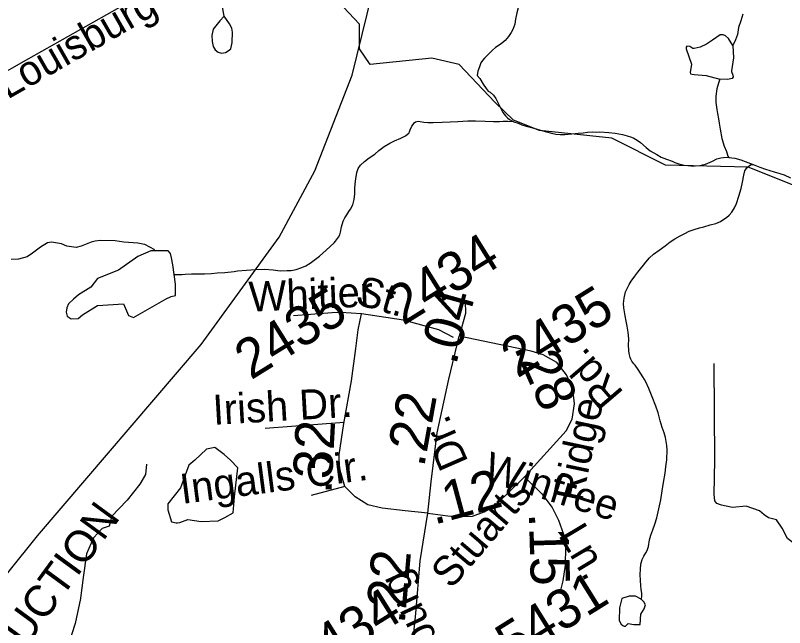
# Model space of a CAD drawing. Extents: x 2001466 to 31450019, y -30647475 to 847247.
# Drawn here: x 2167685 to 2172576, y 792595 to 796489 of the extents above; entities that cross this region are included whole.
import ezdxf

# ---------------------------------------------------------------- set-up
doc = ezdxf.new("R2010")
doc.units = 0
for name, color, linetype in [('Exist Hydrographic Creek Single Shore', 7, 'Continuous'), ('Exist Hydrographic Misc Water Feature', 7, 'Continuous'), ('Exist Hydrographic Pond Under 1500 Sq Ft', 7, 'Continuous'), ('Exist Road Non-System Type 51', 7, 'Continuous'), ('Exist Road Non-System Type 51 Label', 7, 'Continuous'), ('Exist Road Primary US Attributed', 7, 'Continuous'), ('Exist Road Primary US Label', 7, 'Continuous'), ('Exist Road Secondary Mileage Hundredths English Label', 7, 'Continuous'), ('Exist Road Secondary Type 51 Attributed', 7, 'Continuous'), ('Exist Road Secondary Type 51 Label', 7, 'Continuous'), ('Exist Road Secondary Type 51 Number Label', 7, 'Continuous'), ('Prop Road Primary Interstate Projected', 7, 'Continuous'), ('Prop Road Primary Interstate Projected Label', 7, 'Continuous')]:
    doc.layers.add(name, color=color, linetype=linetype)

msp = doc.modelspace()

# ---------------------------------------------------------------- linework, layer by layer
at = {"layer": 'Exist Hydrographic Creek Single Shore'}
msp.add_lwpolyline([(2176395.5, 795138.2), (2176127.3, 795294), (2175750.2, 795583.8), (2175559.1, 795623.9), (2175284.2, 795629.6), (2175001.2, 795553.4), (2174558.2, 795457.6), (2174403.5, 795381.8), (2173745.2, 795195.4), (2173287.2, 795211.4), (2173028.2, 795249.5), (2172344.3, 795522.8), (2171819.2, 795536.9), (2171476.3, 795708), (2171017.2, 795756.8), (2170851.3, 795822.5), (2170733.2, 795936.5), (2170507.3, 796177.4), (2170332.2, 796217), (2169940.3, 796175.9), (2169873.2, 796275.7), (2169872.2, 796433.2), (2169361.2, 796978.4)], dxfattribs=at)
at = {"layer": 'Exist Hydrographic Misc Water Feature'}
for points in [[(2170970.8, 796729.7), (2170955.7, 796703.2), (2170926.2, 796643.2), (2170902.4, 796594.8), (2170888.5, 796557.2), (2170880.9, 796536.9), (2170872.9, 796504.8), (2170865.5, 796464.9), (2170859.7, 796433), (2170847.2, 796398.7), (2170837.8, 796380.7), (2170820, 796354.6), (2170798.2, 796328.6), (2170774, 796308.4), (2170738.2, 796284.2), (2170718.5, 796268.1), (2170698.4, 796248), (2170666.8, 796215.9), (2170654.7, 796201.9), (2170644.6, 796187.6), (2170634.8, 796161.9), (2170625, 796133.7), (2170621.1, 796107.5)], [(2172310.5, 796497.1), (2172296.8, 796455), (2172283, 796410.9), (2172275.2, 796367), (2172263.7, 796332.6), (2172245.7, 796296.8)], [(2170621.1, 796107.5), (2170637.3, 796087.6), (2170659.4, 796051.9), (2170677.7, 796023.9), (2170691.6, 796008), (2170703.5, 796000.1), (2170723.8, 795982.1), (2170739.8, 795960.2), (2170753.9, 795930.5), (2170768.5, 795900.7), (2170784.3, 795870.7), (2170800.7, 795850.8), (2170812.8, 795836.8), (2170826.7, 795827), (2170848.7, 795815.1)], [(2172164, 796083.4), (2172155.1, 796058.2), (2172145.2, 796022.3), (2172139.3, 795976.2), (2172139.5, 795934.4), (2172144.2, 795890.2), (2172149.9, 795864.2), (2172156.3, 795830.4), (2172160.4, 795804.2), (2172167, 795764.3), (2172176.8, 795706.4), (2172190.9, 795656.4), (2172205.3, 795622.6), (2172215.6, 795594.7), (2172221.5, 795584.8)], [(2168693.6, 794841.6), (2168743.2, 794841.4), (2168763.1, 794843.6), (2168805.1, 794845.8), (2168839.2, 794846), (2168886.7, 794846.1), (2168930.8, 794848.3), (2168968.6, 794852.7), (2169016.5, 794854.8), (2169076.6, 794861.1), (2169096.7, 794863.4), (2169154.7, 794867.6), (2169208.5, 794872), (2169266.7, 794874.2), (2169324.7, 794870.7), (2169368.8, 794864.8), (2169412.5, 794867.1), (2169438.9, 794867.2), (2169470.5, 794873.4), (2169506.6, 794885.8), (2169530.4, 794896), (2169558.1, 794912.1), (2169584.3, 794932), (2169618.2, 794958.2), (2169659.8, 794996.5), (2169711.7, 795042.6), (2169719.2, 795052.8), (2169739.3, 795079), (2169747.1, 795092.8), (2169751, 795110.9), (2169758.8, 795145), (2169768.7, 795181.3), (2169778.9, 795201.2), (2169792.2, 795221.1), (2169804.6, 795241.1), (2169816.2, 795257.2), (2169830.4, 795283.5), (2169838.2, 795317.2), (2169843.7, 795353.3), (2169843.5, 795385.3), (2169845.4, 795417.5), (2169849, 795449.4), (2169854.8, 795489.5), (2169864.8, 795515.6), (2169878.6, 795535.4), (2169904.4, 795559.5), (2169934.8, 795583.7), (2169970.2, 795605.9), (2169996.5, 795630.4), (2170029.9, 795654.6), (2170066.2, 795676.6), (2170095.7, 795690.8), (2170135.9, 795707.1), (2170165.2, 795723.3), (2170177.5, 795733.2), (2170185.3, 795739.4), (2170191.5, 795747.4), (2170195, 795761.4), (2170205.4, 795785.4), (2170213, 795795.6), (2170221, 795805.3), (2170228.8, 795811.5), (2170244.8, 795815.5), (2170258.9, 795813.8), (2170281.3, 795809.6), (2170306.9, 795807.8), (2170341, 795807.9), (2170399.2, 795810.5), (2170449.2, 795812.7), (2170498.9, 795814.9), (2170561, 795817.3), (2170611, 795817.8), (2170670.7, 795816.1), (2170724.8, 795814.4), (2170763.2, 795814.3), (2170787, 795816.8), (2170816.7, 795816.7), (2170848.7, 795815.1)], [(2170848.7, 795815.1), (2170853, 795812.9), (2170881.1, 795803.3), (2170904.9, 795793.2), (2170933, 795785.3), (2170958.8, 795777.8), (2170980.7, 795771.6), (2171023, 795760), (2171061.5, 795748.1), (2171093.3, 795740.4), (2171121.2, 795734.5), (2171149.5, 795730.7), (2171179.2, 795730.7), (2171223.3, 795735), (2171263.1, 795739.5), (2171295.3, 795741.5), (2171322.8, 795745.9), (2171355.2, 795747.9), (2171381, 795746), (2171401.1, 795748.2), (2171458.9, 795744.3), (2171498.7, 795740.8), (2171545.2, 795730.9), (2171575.4, 795723.1), (2171601.2, 795715.1), (2171617.2, 795707.4), (2171639.2, 795695.6), (2171659.5, 795679.5), (2171695.3, 795647.8), (2171721.8, 795627.9), (2171763.8, 795604.1), (2171791.7, 795588.1), (2171823.7, 795574.4), (2171860.2, 795560.8), (2171878, 795552.8), (2171902.2, 795545.1), (2171936.1, 795537.1), (2171960.3, 795533.5), (2171979.7, 795531.3), (2172006.2, 795531.4), (2172038, 795533.9), (2172054, 795538), (2172072, 795543.7), (2172088, 795548.2), (2172117.9, 795561.9), (2172145.8, 795576.4), (2172169.8, 795582.5), (2172187.7, 795584.7), (2172216, 795586.9), (2172221.5, 795584.8)], [(2172221.5, 795584.8), (2172260.1, 795581), (2172298, 795571.2), (2172324, 795559.2), (2172375.9, 795541.6)], [(2171685.9, 794174.1), (2171673.6, 794190.1), (2171659.5, 794214.2), (2171645.5, 794237.8), (2171625.2, 794263.6), (2171617, 794273.8), (2171605.3, 794289.8), (2171597.3, 794303.5), (2171593, 794313.5), (2171591, 794321.5), (2171587.3, 794339.5), (2171584.6, 794357.4), (2171582.6, 794393.4), (2171584.4, 794427.6), (2171582.4, 794455.5), (2171580.1, 794473.7), (2171573.7, 794511.6), (2171568, 794543.2), (2171561.2, 794579.2), (2171553.4, 794629.4), (2171551.2, 794657.4), (2171555.3, 794691.2), (2171564.9, 794731.2), (2171578.5, 794759.5), (2171586.7, 794777.4), (2171600.2, 794797.6), (2171622.5, 794829.5), (2171642, 794855.8), (2171660.3, 794877.8), (2171677.5, 794899.9), (2171693.5, 794919.8), (2171717.5, 794946.2), (2171743.1, 794970.3), (2171777.4, 794996.4), (2171815.3, 795022.7), (2171848.9, 795048.9), (2171877, 795066.9), (2171912.7, 795087.1), (2171940.6, 795101.6), (2171968.5, 795115.6), (2172000.2, 795127.8), (2172034.1, 795137.7), (2172062.4, 795144), (2172102.2, 795156.2), (2172137.8, 795166.2), (2172168, 795178.7), (2172189.9, 795192.9), (2172205.9, 795202.6), (2172223.6, 795219), (2172239.8, 795236.8), (2172257.6, 795265), (2172269.5, 795293.2), (2172285.3, 795339.1), (2172298.8, 795387.3), (2172308.4, 795427.3), (2172316, 795473.6), (2172322.2, 795499.5), (2172336.1, 795519.2), (2172348, 795529.6), (2172362, 795539.6), (2172375.9, 795541.6)], [(2172375.9, 795541.6), (2172417.9, 795523.9), (2172453.8, 795510), (2172510.4, 795494.5), (2172546.3, 795482.6), (2172572.1, 795474.6), (2172614.2, 795456.9)], [(2168685.5, 794903), (2168676.7, 794947.3), (2168670, 794974), (2168655, 794992.4), (2168546, 794990.6), (2168463.1, 794955.6), (2168341.2, 794868.8), (2168206.1, 794815.4), (2168164.4, 794760.3), (2168085.3, 794711.4), (2168054.2, 794685.1), (2168022.5, 794655.1), (2168012.5, 794628.4), (2168007.5, 794601.6), (2168014.2, 794576.6), (2168039.2, 794559.9), (2168084.3, 794561.6), (2168111.3, 794584.8), (2168206.1, 794643.4), (2168372.9, 794655.1), (2168404.7, 794579.9), (2168434.7, 794568.2), (2168643.3, 794685.5), (2168675, 794701.8), (2168701.7, 794708.5), (2168701.7, 794779.6), (2168685.5, 794903)], [(2171664.2, 792774.7), (2171667.4, 792790.3), (2171667.2, 792814.6), (2171663.1, 792838.3), (2171661.3, 792862.6), (2171659, 792894.6), (2171656.8, 792932.3), (2171659, 792966.4), (2171662.5, 792998.3), (2171670.1, 793028.4), (2171680.2, 793050.4), (2171693.7, 793070.7), (2171701.9, 793086.5), (2171709.7, 793110.4), (2171717.7, 793152.6), (2171725.7, 793182.7), (2171737.2, 793216.6), (2171750.9, 793252.7), (2171762.8, 793293.1), (2171776.5, 793351), (2171788, 793408.9), (2171797.7, 793465.1), (2171805.4, 793519.1), (2171815.5, 793577.2), (2171820.8, 793617), (2171826.8, 793663.1), (2171828.2, 793725), (2171826.2, 793752.9), (2171817.8, 793804.9), (2171809.6, 793834.9), (2171797.5, 793868.8), (2171785.1, 793910.8), (2171771, 793960.8), (2171756.6, 794004.4), (2171734.5, 794062.5), (2171712.4, 794116.1), (2171693.9, 794158.3), (2171685.9, 794174.1)], [(2169053.1, 793660.2), (2169013, 793696.1), (2168951.8, 793740.4), (2168899.1, 793729.9), (2168825.2, 793660.2), (2168787.2, 793628.5), (2168734.4, 793484.9), (2168654.2, 793383.5), (2168654.2, 793343.4), (2168677.5, 793267.4), (2168707, 793261), (2168716.1, 793260.9), (2168730.9, 793262.9), (2168780.1, 793283.6), (2168866.4, 793269.8), (2168972.9, 793273.7), (2169017.3, 793294.8), (2169070, 793324.4), (2169078.5, 793427.9), (2169099.6, 793611.6), (2169053.1, 793660.2)], [(2171691.7, 792739.2), (2171680.8, 792759.2), (2171662.8, 792776), (2171628.6, 792794.4), (2171586.6, 792795.7), (2171540.8, 792781.4), (2171526.3, 792720.8), (2171524.4, 792640.8), (2171536.8, 792617.1), (2171547, 792608.3), (2171555.2, 792604), (2171563, 792605.2), (2171581.4, 792620.8), (2171617.7, 792615.6), (2171657.5, 792614.4), (2171662.1, 792680.4), (2171681.9, 792714), (2171691.7, 792739.2)]]:
    msp.add_lwpolyline(points, dxfattribs=at)
at = {"layer": 'Exist Hydrographic Pond Under 1500 Sq Ft'}
for points in [[(2172245.7, 796296.8), (2172219.5, 796342), (2172200.6, 796359), (2172184.8, 796365.1), (2172165.9, 796364.5), (2172117.1, 796331.6), (2172078.7, 796306), (2172037.9, 796287.7), (2172000.2, 796279.1), (2171994.1, 796278.4), (2171992.2, 796277.9), (2171973.3, 796290.1), (2171953.2, 796293.8), (2171948.9, 796285.9), (2171949.5, 796276.1), (2171984.3, 796178.5), (2171974.4, 796125.6), (2171978.1, 796117.1), (2171987.8, 796114.9), (2172000.7, 796113.3), (2172078, 796106.1), (2172164, 796083.4)], [(2172245.7, 796296.8), (2172251.7, 796218.3), (2172237.2, 796137.1), (2172237.1, 796131.1), (2172247.4, 796109.8), (2172249.3, 796097.6), (2172242.1, 796087.1), (2172213.3, 796081.1), (2172164, 796083.4)]]:
    msp.add_lwpolyline(points, dxfattribs=at)
at = {"layer": 'Exist Road Non-System Type 51'}
for p, q in [((2169775, 793900.8), (2169272, 793862.6)), ((2169780, 793493.7), (2169564.8, 793435))]:
    msp.add_line(p, q, dxfattribs=at)
for points in [[(2169012.6, 796483.9), (2168996.7, 796566.2), (2168987.6, 796606.5), (2168985, 796662.5), (2168966.6, 796726.9), (2168936.1, 796787.7), (2168893.7, 796852.7)], [(2169012.6, 796483.9), (2168983.9, 796454.6), (2168942.7, 796401.6), (2168933.7, 796361.8), (2168936.8, 796323.7), (2168942, 796291.6), (2168955.4, 796269.3), (2168973.1, 796254.9), (2168994.9, 796248.3), (2169021, 796253.7), (2169037.3, 796263.3), (2169053.6, 796276.9), (2169062.6, 796316.7), (2169064.2, 796382.6), (2169060.8, 796406.7), (2169045.5, 796435.1), (2169012.6, 796483.9)], [(2168570.6, 794998.9), (2168507.4, 795032.5), (2168505.4, 795032.5), (2168463.6, 795039.5), (2168373.8, 795047.7), (2168320, 795055), (2168224.1, 795057.4), (2168192, 795054.1), (2168165.8, 795046.8), (2168103.2, 795020.3), (2168071, 795013.1), (2168011.2, 795020.5), (2167977.6, 795035.4), (2167913.9, 795046.9), (2167887.8, 795041.5), (2167845.1, 795014.6), (2167794.2, 794975.8), (2167759.6, 794952.7), (2167705.3, 794938), (2167657.3, 794937.2)], [(2169885.7, 794591.1), (2169754.4, 794599.8), (2169698.5, 794597.6), (2169453.4, 794578.2)], [(2170469.6, 794440.3), (2170376.5, 794489.5), (2170152.6, 794551.3), (2169885.7, 794591.1)], [(2172872.4, 793079.3), (2172742.4, 793093), (2172660.3, 793111.3), (2172594.3, 793161.7), (2172561.1, 793228.3), (2172523.5, 793280.1), (2172473.4, 793293.8), (2172446, 793312), (2172416.4, 793337.1), (2172332, 793366.8), (2172245.3, 793359.9), (2172174.7, 793373.6), (2172145.6, 793383.9), (2172131.3, 793401), (2172128.5, 793440.9), (2172132.5, 793661.1), (2172127.9, 794274.8)], [(2168517.3, 793634.5), (2168511.7, 793568.7), (2168476.2, 793507.5), (2168395.8, 793405.5), (2168296, 793301.1), (2168290.1, 793269.1), (2168280.4, 793240), (2168237.2, 793225.9), (2168181.4, 793166.3), (2168137.5, 793063.9), (2168115.9, 792914.4), (2168098.9, 792782.8), (2168098.5, 792780.9), (2168064.7, 792621.7), (2168020.9, 792483.9)]]:
    msp.add_lwpolyline(points, dxfattribs=at)
at = {"layer": 'Exist Road Primary US Attributed'}
msp.add_lwpolyline([(2165452.3, 794903.8), (2165690.6, 795041.2), (2166074.8, 795257.8), (2166497.8, 795494.4), (2167074, 795821), (2167770.6, 796214.6), (2168430.7, 796589.9), (2168960.8, 796928.7), (2169175.9, 797078.3), (2169411.8, 797291.9), (2169575.9, 797480.4), (2169730.3, 797712.2), (2169834.8, 797939.7), (2170022, 798391.9), (2170210.5, 798857.3), (2170418.3, 799372.5), (2170485.2, 799541.6), (2170752.6, 800229.5), (2170935, 800673)], dxfattribs=at)
at = {"layer": 'Exist Road Secondary Type 51 Attributed'}
for points in [[(2170545.5, 794672.9), (2170546.9, 794592.2), (2170506.9, 794448.7)], [(2170306.4, 793324.1), (2170163, 793338.7), (2170016.5, 793355.5), (2169926.5, 793376.4), (2169844.9, 793426.7), (2169780, 793493.7), (2169744.5, 793608.9), (2169742.4, 793694.7), (2169773.8, 793893.7), (2169820.9, 794163.9), (2169850.2, 794371.2), (2169864.8, 794488.5), (2169885.7, 794591.1)], [(2170306.4, 793324.1), (2170327.3, 793523), (2170367.1, 793833), (2170440.5, 794174.7), (2170506.9, 794448.7)], [(2170921.9, 793554.6), (2171186.3, 793847), (2171224.1, 793920.1), (2171239.2, 794018.4), (2171229.2, 794111.7), (2171188.9, 794202.4), (2171128.4, 794280.5), (2171040.3, 794331), (2170964.7, 794353.6), (2170506.9, 794448.7)], [(2170306.4, 793324.1), (2170433.9, 793306.3), (2170498.3, 793301.2), (2170591.5, 793304.6), (2170666, 793331.7), (2170731.5, 793370.1), (2170810.5, 793444.6), (2170921.9, 793554.6)], [(2170921.9, 793554.6), (2171032.7, 793446.3), (2171097.3, 793359.3), (2171138.9, 793279.5), (2171168.9, 793190.5), (2171182.8, 793107.2), (2171181.3, 792992.6), (2171166.6, 792892.1), (2171147.5, 792815.8)], [(2170159.9, 792159.7), (2170198.1, 792384.8), (2170231, 792685.3), (2170258.8, 793019.3), (2170306.4, 793324.1)]]:
    msp.add_lwpolyline(points, dxfattribs=at)
at = {"layer": 'Prop Road Primary Interstate Projected'}
msp.add_lwpolyline([(2153202.7, 784862.7), (2155829.7, 785792.1), (2158396.8, 786611.6), (2161972.7, 787860.8), (2163021.5, 788320.5), (2163840.6, 788780.2), (2164679.7, 789419.8), (2165119.2, 789819.5), (2166267.8, 790988.7), (2167436.5, 792697.6), (2167824.5, 793178.7), (2168866.3, 794396.5), (2169361.4, 795077.6), (2169588.4, 795500.7), (2169825.6, 796109.6), (2170176.3, 797533.7), (2170542.5, 798911.4), (2170934.5, 800521.3)], dxfattribs=at)

# ---------------------------------------------------------------- texts
at = {"layer": 'Exist Road Non-System Type 51 Label'}
for s, rotation, p in [('Whitier', 2.4709, (2169173, 794604.5)), (' St.', 344.0503, (2169770.2, 794674.8)), ('Irish Dr.', 3.3245, (2168944.8, 793884.8)), ('Ingalls Cir.', 7.4061, (2168744.4, 793381.6))]:
    msp.add_text(s, height=190, rotation=rotation, dxfattribs=at).set_placement(p)
at = {"layer": 'Exist Road Primary US Label'}
msp.add_text('Louisburg', height=190, rotation=29.8054, dxfattribs=at).set_placement((2167633.9, 795951.7))
at = {"layer": 'Exist Road Secondary Mileage Hundredths English Label'}
for s, rotation, p in [('.04', 74.4255, (2170484.7, 794259)), ('.28', 293.9476, (2170851.5, 794377.8)), ('.22', 79.7611, (2170282.8, 793610)), ('.32', 86.9784, (2169693.6, 793443.2)), ('.12', 15.0423, (2170346.4, 793248.5)), ('.15', 271.6189, (2170949.5, 793323.5)), ('.22', 84.9398, (2170159.6, 792614.7))]:
    msp.add_text(s, height=250, rotation=rotation, dxfattribs=at).set_placement(p)
at = {"layer": 'Exist Road Secondary Type 51 Label'}
for s, rotation, p in [('Rd.', 130.5223, (2171558.6, 794089.1)), ('Ridge', 78.0909, (2171286.8, 793386.2)), ('Dr.', 113.6131, (2170567.1, 793650.1)), ('Winfree', 342.4849, (2170651.2, 793534.8)), ('Stuarts', 49.4805, (2170456.1, 792834.8)), ('Ln.', 300.8368, (2171132.9, 793183.5)), ('Thornburg ', 114.964, (2170656.7, 791912.8))]:
    msp.add_text(s, height=190, rotation=rotation, dxfattribs=at).set_placement(p)
at = {"layer": 'Exist Road Secondary Type 51 Number Label'}
for s, p in [('2434', (2170150.3, 794512.9)), ('2435', (2169182.3, 794167)), ('2435', (2170876.2, 794178.5)), ('5431', (2170841.9, 792365.7)), ('2434', (2169526.5, 792257.3))]:
    msp.add_text(s, height=250, rotation=31.918, dxfattribs=at).set_placement(p)
at = {"layer": 'Prop Road Primary Interstate Projected Label'}
msp.add_text('PROPOSED/UNDER CONSTRUCTION', height=200, rotation=53.8094, dxfattribs=at).set_placement((2165540.1, 789446.4))

doc.saveas('drawing.dxf')
